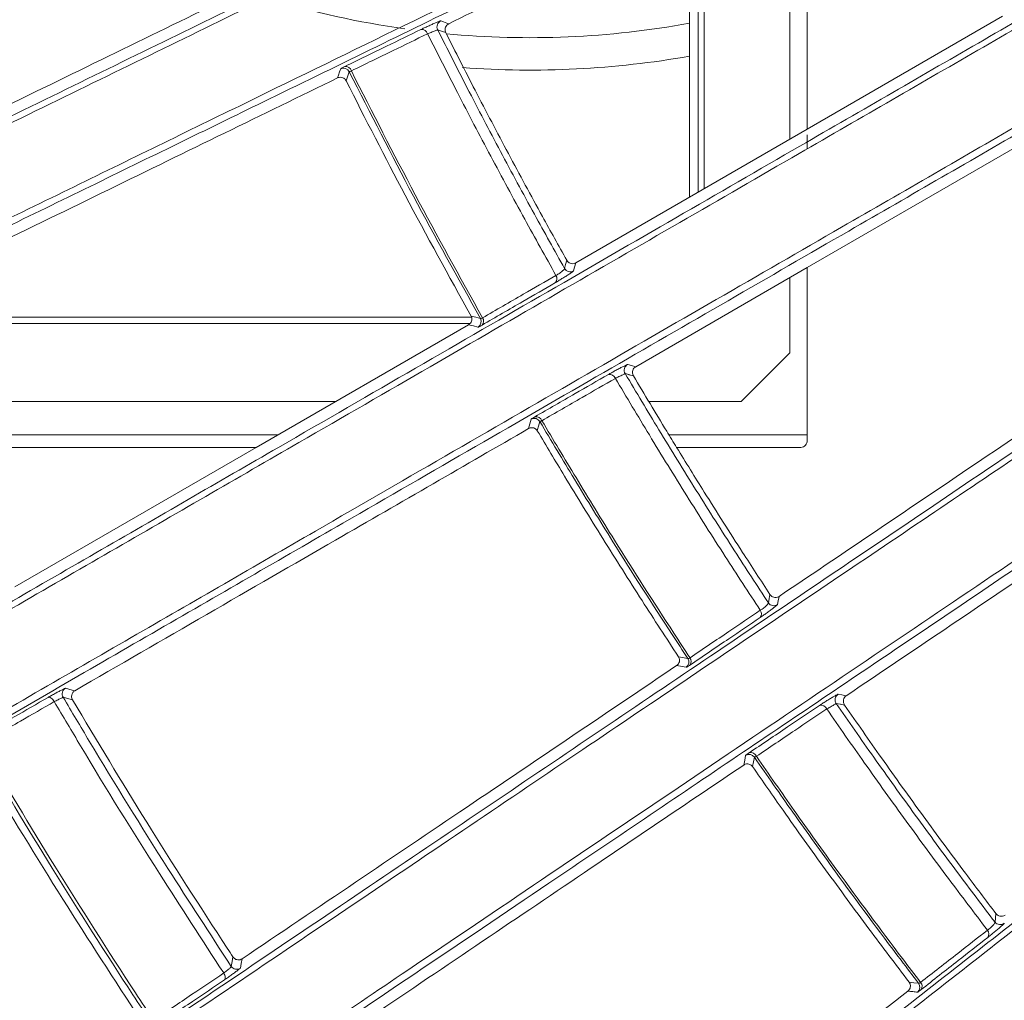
# Model space of a CAD drawing. Header units: millimetres. Extents: x 0 to 1118, y 0 to 864.
# Tile 313 of 512: x 481.84 to 489.43, y 393.55 to 401.11. Entities that reach past the tile are written whole.
import ezdxf

# ---------------------------------------------------------------- set-up
doc = ezdxf.new("R2010")
doc.units = ezdxf.units.MM
doc.styles.add('SLDTEXTSTYLE0', font='TXT', dxfattribs={"width": 0.605})
doc.dimstyles.new('SLDDIMSTYLE3', dxfattribs={"dimtxt": 3.175, "dimasz": 3.302, "dimexe": 0, "dimexo": 0.0625, "dimgap": 0.79375, "dimtad": 0, "dimtih": 1, "dimtoh": 1, "dimdec": 1, "dimlfac": 4, "dimrnd": 1e-09, "dimzin": 12, "dimdsep": 46, "dimtxsty": 'SLDTEXTSTYLE0', "dimsah": 1, "dimcen": 0.09, "dimadec": 0, "dimazin": 3, "dimtfac": 1, "dimtofl": 0, "dimtmove": 0, "dimatfit": 3, "dimfxl": 1, "dimfrac": 2, "dimtolj": 1, "dimtzin": 12, "dimarcsym": 0})

# ---------------------------------------------------------------- blocks, each defined once
blk = doc.blocks.new('_D_9')
at = {"color": 7, "linetype": 'Continuous', "lineweight": 0}
for p, q in [((522.1253, 420.3386), (447.1385, 420.3386)), ((448.7385, 420.3386), (448.7385, 403.9348)), ((448.7385, 382.6583), (448.7385, 399.0621)), ((465.7357, 382.6583), (447.1385, 382.6583))]:
    blk.add_line(p, q, dxfattribs=at)
for points in [[(448.7385, 420.3386), (448.2305, 417.0366), (449.2465, 417.0366)], [(448.7385, 382.6583), (449.2465, 385.9603), (448.2305, 385.9603)]]:
    blk.add_solid(points, dxfattribs=at)
at = {"color": 7, "linetype": 'Continuous', "lineweight": 0, "insert": (443.2814, 403.1549), "char_height": 3.175, "attachment_point": 1, "style": 'SLDTEXTSTYLE0'}
blk.add_mtext('150.7', dxfattribs=at)

msp = doc.modelspace()

# ---------------------------------------------------------------- linework, layer by layer
at = {"color": 7, "linetype": 'Continuous', "lineweight": 15}
for p, q in [((487.7771, 400.1891), (487.7771, 402.3621)), ((487.9107, 400.2662), (487.9107, 402.4272)), ((487.0029, 401.9845), (487.0029, 399.7421)), ((487.0685, 399.78), (487.0685, 402.0165)), ((487.1146, 399.8066), (487.1146, 402.039)), ((489.4173, 401.1361), (487.9107, 400.2662)), ((487.9107, 399.1984), (489.8794, 400.335)), ((487.9107, 400.2662), (486.1251, 399.2353)), ((487.9107, 400.1142), (487.9107, 400.2225)), ((486.5877, 398.4345), (487.9107, 399.1984)), ((487.9107, 397.8647), (487.9107, 399.1984)), ((487.7771, 398.5419), (487.7771, 399.1213)), ((485.3223, 398.8161), (480.6332, 398.8161)), ((480.6614, 398.7669), (485.3093, 398.7669)), ((485.2996, 398.7586), (483.6606, 397.8123)), ((487.4021, 398.1669), (487.7771, 398.5419)), ((484.2747, 398.1669), (480.97, 398.1669)), ((487.4021, 398.1669), (486.689, 398.1669)), ((481.103, 397.9083), (483.8269, 397.9083)), ((486.8448, 397.9083), (487.9107, 397.9083)), ((481.1538, 397.8123), (483.6606, 397.8123)), ((483.6606, 397.8123), (481.7995, 396.7377))]:
    msp.add_line(p, q, dxfattribs=at)
at = {"color": 9, "linetype": 'Continuous', "lineweight": 0}
for p, q in [((485.7822, 398.0305), (485.7618, 397.9577)), ((486.9181, 396.1987), (486.9902, 396.1854)), ((486.9036, 396.1312), (486.9776, 396.1175))]:
    msp.add_line(p, q, dxfattribs=at)
at = {"color": 9, "linetype": 'Continuous', "lineweight": 0, "flags": 128}
for points in [[(485.0849, 401.1001), (485.1062, 401.0925), (485.1325, 401.0832), (485.1455, 401.0785)], [(485.1234, 401.0096), (485.0971, 401.019), (485.0607, 401.0319)], [(484.288, 400.6603), (484.2957, 400.682), (484.3048, 400.7074), (484.3136, 400.7318)], [(484.3788, 400.7085), (484.3697, 400.6832), (484.354, 400.6392)], [(486.0395, 399.1911), (486.0477, 399.2234), (486.0559, 399.2557)], [(486.1251, 399.2353), (486.1168, 399.2026), (486.1093, 399.1734)], [(485.3188, 398.825), (485.3544, 398.8158), (485.3552, 398.8156), (485.39, 398.8066)], [(485.3728, 398.7397), (485.3698, 398.7405), (485.3379, 398.7487), (485.2996, 398.7586)], [(486.526, 398.4517), (486.5554, 398.4435), (486.5877, 398.4345)], [(486.5704, 398.3642), (486.5385, 398.3731), (486.536, 398.3738), (486.5066, 398.382)], [(485.8489, 398.0118), (485.839, 397.9765), (485.8317, 397.9505), (485.8291, 397.9413)], [(487.6112, 396.6144), (487.6171, 396.647), (487.6229, 396.6796)], [(487.6934, 396.664), (487.6875, 396.631), (487.6821, 396.6016)], [(482.1913, 395.9563), (482.2152, 395.9498), (482.2432, 395.9421), (482.262, 395.937)], [(488.1484, 395.9102), (488.1781, 395.9042), (488.2108, 395.8975)], [(482.0563, 395.8856), (482.0614, 395.887), (482.0672, 395.8866), (482.0736, 395.8845), (482.0801, 395.8807), (482.0867, 395.8755), (482.0931, 395.8689), (482.0989, 395.8613), (482.1041, 395.8529)], [(482.2444, 395.8672), (482.2164, 395.8749), (482.1723, 395.887)], [(488.1985, 395.8261), (488.1662, 395.8327), (488.1637, 395.8333), (488.1339, 395.8394)], [(487.4205, 395.3644), (487.4284, 395.4029), (487.4358, 395.4383)], [(487.5036, 395.4242), (487.4962, 395.3885), (487.4888, 395.3528)], [(489.3588, 394.1535), (489.3624, 394.1863), (489.3659, 394.219)], [(483.4687, 393.8124), (483.4755, 393.8491), (483.4823, 393.8858)], [(483.5525, 393.8708), (483.5456, 393.8335), (483.5392, 393.7993)], [(483.4106, 393.7615), (483.4151, 393.7536), (483.4186, 393.7455), (483.4211, 393.7376), (483.4224, 393.73), (483.4225, 393.7231), (483.4214, 393.7171), (483.4192, 393.7121), (483.4158, 393.7084)], [(488.6967, 393.6904), (488.733, 393.6863), (488.7338, 393.6862), (488.7692, 393.6822)]]:
    msp.add_lwpolyline(points, dxfattribs=at)
at = {"color": 7, "linetype": 'Continuous', "lineweight": 15}
for centre, radius, start, end in [((485.7717, 407.8458), 6.875, 252.97044, 261.9333), ((485.7717, 407.8458), 6.875, 264.60609, 280.31632), ((485.7717, 407.8458), 7.125, 265.82483, 279.95059), ((485.3463, 398.7822), 0.05, 301.8885, 29.1545), ((486.9483, 396.1581), 0.05, 305.91061, 33.13954), ((488.7293, 393.652), 0.05, 309.93157, 37.11786)]:
    msp.add_arc(centre, radius, start, end, dxfattribs=at)
at = {"color": 9, "linetype": 'Continuous', "lineweight": 0}
for centre, radius, start, end in [((485.1054, 401.0544), 0.05, 114.19785, 206.68594), ((484.9383, 400.9881), 0.0464, 15.76466, 98.86122), ((484.334, 400.6862), 0.05, 26.52481, 114.12734), ((484.3503, 400.7023), 0.0463, 15.53456, 97.97227), ((486.083, 399.2159), 0.05, 209.64725, 301.82076), ((485.9369, 399.1135), 0.044, 315.57565, 35.13393), ((485.3712, 398.7858), 0.0439, 316.39428, 35.61444), ((486.5497, 398.4075), 0.05, 118.16834, 210.71677), ((486.3874, 398.3295), 0.0465, 19.54561, 103.02334), ((485.8058, 397.9864), 0.05, 30.50496, 118.10113), ((485.8207, 398.0033), 0.0465, 19.32838, 102.18935), ((487.6528, 396.6421), 0.05, 213.66204, 305.84424), ((487.5142, 396.5296), 0.0439, 319.25723, 38.70499), ((486.9726, 396.1633), 0.0438, 320.0248, 39.17256), ((482.2154, 395.9125), 0.05, 118.78591, 210.58065), ((488.1751, 395.8679), 0.05, 122.14674, 214.74449), ((488.0184, 395.7784), 0.0466, 23.33251, 107.18561), ((487.4758, 395.4134), 0.0466, 23.14343, 106.39582), ((487.4623, 395.3959), 0.05, 34.48188, 122.07882), ((489.2679, 394.062), 0.0438, 322.97644, 42.31094), ((489.3984, 394.1841), 0.05, 217.68638, 309.85554), ((483.5103, 393.8402), 0.05, 213.66851, 305.23877), ((488.7531, 393.6588), 0.0437, 323.68878, 42.76188)]:
    msp.add_arc(centre, radius, start, end, dxfattribs=at)
at = {"color": 7, "linetype": 'Continuous', "lineweight": 15}
for points, knots in [([(497.5433, 443.0689), (496.9297, 442.3235), (495.7002, 440.8299), (494.1013, 438.4025), (492.6936, 435.8608), (491.5028, 433.2002), (490.5408, 430.4353), (489.8118, 427.5836), (489.3229, 424.6785), (489.0834, 421.7704), (489.0947, 418.8786), (489.3416, 416.0211), (489.8199, 413.1948), (490.5257, 410.4291), (491.4587, 407.7421), (492.604, 405.1447), (493.9575, 402.6532), (495.5709, 400.1533), (496.8559, 398.5861), (497.5433, 397.7477)], [0, 0, 0, 0, 0.058748, 0.117702, 0.176654, 0.235398, 0.294707, 0.354238, 0.413765, 0.473066, 0.530775, 0.588694, 0.646616, 0.704331, 0.761659, 0.819183, 0.87671, 0.934045, 1, 1, 1, 1]), ([(495.4547, 400.6311), (494.9671, 401.3617), (493.9912, 402.8238), (492.7416, 405.1583), (491.6585, 407.5821), (490.7682, 410.086), (490.0731, 412.6449), (489.5768, 415.2494), (489.2804, 417.895), (489.1893, 420.5597), (489.3036, 423.2193), (489.6215, 425.854), (490.141, 428.4614), (490.8611, 431.0235), (491.7739, 433.519), (492.8749, 435.9255), (494.1448, 438.2508), (495.1387, 439.7113), (495.6373, 440.4441)], [0, 0, 0, 0, 0.0622333, 0.1245552, 0.1873344, 0.2500552, 0.3123285, 0.3745357, 0.4370628, 0.4999765, 0.5624082, 0.6246363, 0.6870495, 0.7499503, 0.8125397, 0.8748313, 0.9371966, 1, 1, 1, 1]), ([(472.2311, 400.0104), (472.759, 400.2237), (473.6896, 400.5997), (474.988, 401.1243), (476.1449, 401.5917), (477.2757, 402.0487), (478.6758, 402.6144), (480.2928, 403.2678), (482.091, 403.9945), (483.8006, 404.6853), (485.4196, 405.3395), (486.9518, 405.9587), (488.904, 406.7476), (490.2819, 407.3043), (491.2015, 407.6759)], [0, 0, 0, 0, 0.064481, 0.113664, 0.162858, 0.213311, 0.263774, 0.355107, 0.446496, 0.540047, 0.633621, 0.725044, 0.816475, 1, 1, 1, 1]), ([(491.1844, 407.6181), (490.2682, 407.248), (488.8925, 406.6924), (486.9417, 405.904), (485.4184, 405.2884), (483.823, 404.6435), (482.1308, 403.9595), (480.3262, 403.2299), (478.6943, 402.5701), (477.3011, 402.0068), (476.1838, 401.5551), (475.0222, 401.0854), (473.7093, 400.5545), (472.7721, 400.1755), (472.2461, 399.9629)], [0, 0, 0, 0, 0.1831073, 0.2749246, 0.3667331, 0.4583593, 0.5499645, 0.6433197, 0.7366153, 0.78582, 0.8350155, 0.8853403, 0.9356523, 1, 1, 1, 1]), ([(472.1723, 399.2282), (472.8079, 399.4851), (473.9877, 399.9621), (475.657, 400.6369), (477.1809, 401.2528), (478.8263, 401.9178), (480.563, 402.6197), (482.3624, 403.3468), (484.0571, 404.0315), (485.8357, 404.7501), (487.6849, 405.4971), (489.5985, 406.27), (490.8197, 406.7631), (491.4303, 407.0097)], [0, 0, 0, 0, 0.0765141, 0.1420461, 0.2078167, 0.273469, 0.3644084, 0.4556417, 0.5470728, 0.6382827, 0.7588036, 0.8794073, 1, 1, 1, 1]), ([(491.4846, 406.9755), (490.5669, 406.6048), (489.1893, 406.0482), (487.2388, 405.2603), (485.716, 404.6452), (484.1213, 404.001), (482.4298, 403.3178), (480.6264, 402.5893), (478.9942, 401.93), (477.5984, 401.3661), (476.4759, 400.9127), (475.3085, 400.4411), (473.8844, 399.8658), (472.8316, 399.4405), (472.1937, 399.1827)], [0, 0, 0, 0, 0.180433, 0.270896, 0.361351, 0.451715, 0.542059, 0.634101, 0.726085, 0.774847, 0.8236, 0.873471, 0.923328, 1, 1, 1, 1]), ([(472.6127, 395.8992), (473.0686, 396.1215), (473.9865, 396.5692), (475.2817, 397.2009), (476.4885, 397.7895), (477.6094, 398.3363), (478.7041, 398.8703), (480.0544, 399.5289), (481.6114, 400.2884), (483.3414, 401.1323), (484.9877, 401.9354), (486.5498, 402.6973), (488.0324, 403.4205), (489.926, 404.3443), (491.2714, 405.0005), (492.1692, 405.4384)], [0, 0, 0, 0, 0.0542963, 0.1093331, 0.1564478, 0.2035736, 0.2518491, 0.3001342, 0.3870152, 0.4739454, 0.5627674, 0.6516099, 0.7385678, 0.8255339, 1, 1, 1, 1]), ([(492.1562, 405.3799), (491.2612, 404.9436), (489.9176, 404.2885), (488.0251, 403.3653), (486.5508, 402.646), (485.0098, 401.8942), (483.379, 401.0984), (481.6434, 400.2514), (480.0738, 399.4853), (478.7303, 398.8296), (477.6483, 398.3015), (476.5232, 397.7522), (475.3085, 397.16), (474.0104, 396.5233), (473.0924, 396.0831), (472.6346, 395.8542), (472.6346, 395.8542)], [0, 0, 0, 0, 0.1741793, 0.2614739, 0.3487604, 0.4359103, 0.5230414, 0.6117006, 0.7003072, 0.7474475, 0.7945794, 0.8427399, 0.8908884, 0.9450903, 0.9999996, 1, 1, 1, 1]), ([(472.8776, 395.2458), (472.8776, 395.2458), (473.295, 395.4544), (474.1374, 395.8583), (475.3979, 396.4764), (476.6498, 397.0865), (478.0034, 397.7472), (479.4214, 398.439), (480.8959, 399.1584), (482.3115, 399.849), (484.064, 400.7039), (486.0767, 401.6856), (488.3003, 402.77), (490.4147, 403.801), (491.7675, 404.4605), (492.4441, 404.7902)], [0, 0, 0, 0, 0.000001, 0.049931, 0.099872, 0.151959, 0.204062, 0.271679, 0.339328, 0.40874, 0.478171, 0.607752, 0.737409, 0.868692, 1, 1, 1, 1]), ([(492.5005, 404.7596), (491.8308, 404.433), (490.4915, 403.7797), (488.6202, 402.8672), (486.9019, 402.0293), (485.3556, 401.2752), (483.8484, 400.5403), (482.3917, 399.8299), (480.9869, 399.1449), (479.5004, 398.42), (478.0708, 397.7228), (476.734, 397.0709), (475.497, 396.4676), (474.2148, 395.8423), (473.338, 395.4147), (472.8996, 395.2009)], [0, 0, 0, 0, 0.1298089, 0.2595937, 0.3468664, 0.4341651, 0.5213843, 0.5892135, 0.6570268, 0.7263226, 0.7955827, 0.8457136, 0.89583, 0.9479213, 1, 1, 1, 1]), ([(474.8074, 392.6017), (475.1945, 392.8252), (475.969, 393.2723), (477.1242, 393.9393), (478.2656, 394.5984), (479.5542, 395.3424), (480.9536, 396.1504), (482.4355, 397.006), (484.1091, 397.9724), (485.9327, 399.0254), (487.7209, 400.0579), (489.282, 400.9593), (491.1097, 402.0147), (492.4181, 402.7702), (493.2911, 403.2742)], [0, 0, 0, 0, 0.048632, 0.0972747, 0.1476691, 0.1980774, 0.2712265, 0.3445625, 0.4178249, 0.5325564, 0.6473462, 0.7353938, 0.8234492, 1, 1, 1, 1]), ([(493.2824, 403.2153), (492.4115, 402.7127), (491.1045, 401.9584), (489.2777, 400.9036), (487.7386, 400.0148), (486.0007, 399.0111), (484.2208, 397.983), (482.549, 397.0172), (481.0174, 396.1324), (479.5952, 395.3107), (478.3171, 394.5722), (477.1977, 393.9254), (476.0386, 393.2557), (475.243, 392.796), (474.8453, 392.5662)], [0, 0, 0, 0, 0.1764651, 0.2648578, 0.3532427, 0.46387, 0.574448, 0.6505779, 0.7267868, 0.8027873, 0.8513115, 0.8998239, 0.9499181, 1, 1, 1, 1]), ([(475.3237, 392.0879), (475.6885, 392.2986), (476.4181, 392.7202), (477.5042, 393.3476), (478.5769, 393.9673), (479.8253, 394.6884), (481.2135, 395.4902), (482.7086, 396.3536), (484.3968, 397.3285), (486.2359, 398.3905), (488.0341, 399.4286), (489.5995, 400.3323), (491.4258, 401.3865), (492.7364, 402.1427), (493.6107, 402.6472)], [0, 0, 0, 0, 0.0462566, 0.092522, 0.1402542, 0.1879973, 0.2623463, 0.3368912, 0.41136, 0.5280802, 0.6448616, 0.7335364, 0.8222191, 1, 1, 1, 1]), ([(493.669, 402.6203), (492.7962, 402.1163), (491.4862, 401.36), (489.6593, 400.3054), (488.1142, 399.4134), (486.3634, 398.4028), (484.5634, 397.3637), (482.8715, 396.387), (481.3201, 395.4915), (479.8997, 394.6716), (478.6491, 393.9496), (477.5865, 393.3362), (476.4885, 392.7023), (475.7354, 392.2676), (475.359, 392.0502)], [0, 0, 0, 0, 0.1772984, 0.266095, 0.3548841, 0.4673262, 0.5797175, 0.6571331, 0.7346305, 0.8119098, 0.8582711, 0.904623, 0.9523166, 1, 1, 1, 1]), ([(485.1455, 401.0785), (485.6203, 401.3101), (486.5708, 401.7737), (487.4638, 402.2093), (487.9107, 402.4272)], [0, 0, 0, 0, 0.4995683, 1, 1, 1, 1]), ([(483.8828, 401.4915), (483.3078, 401.211), (482.154, 400.6483), (480.8865, 400.03), (480.2508, 399.7199)], [0, 0, 0, 0, 0.498433, 1, 1, 1, 1]), ([(477.6345, 389.7754), (477.8318, 389.9085), (478.3987, 390.2909), (479.3191, 390.9117), (480.3902, 391.6342), (481.4369, 392.3403), (482.7687, 393.2387), (484.3305, 394.2922), (486.0829, 395.4744), (487.7479, 396.5976), (489.2801, 397.6311), (490.694, 398.5849), (492.449, 399.7688), (493.716, 400.6235), (494.5613, 401.1936)], [0, 0, 0, 0, 0.027034, 0.077659, 0.128298, 0.180284, 0.232281, 0.331944, 0.431681, 0.53384, 0.636027, 0.726927, 0.817834, 1, 1, 1, 1]), ([(494.5568, 401.1345), (493.7131, 400.5657), (492.4471, 399.7122), (490.6928, 398.5288), (489.2892, 397.582), (487.7809, 396.5643), (486.1329, 395.4523), (484.3742, 394.2654), (482.7974, 393.2012), (481.4717, 392.3064), (480.438, 391.6086), (479.3623, 390.8825), (478.4318, 390.2543), (477.8628, 389.8702), (477.6714, 389.741)], [0, 0, 0, 0, 0.182171, 0.273375, 0.364572, 0.464671, 0.564744, 0.666718, 0.768612, 0.819296, 0.86997, 0.921848, 0.973711, 1, 1, 1, 1]), ([(485.1455, 401.0785), (485.1403, 401.0752), (485.1303, 401.0689), (485.121, 401.0535), (485.1174, 401.0377), (485.1181, 401.0227), (485.1217, 401.014), (485.1234, 401.0096)], [0, 0, 0, 0, 0.268943, 0.5148864, 0.7010811, 0.8524961, 1, 1, 1, 1]), ([(485.9729, 399.1388), (485.8922, 399.2832), (485.7218, 399.588), (485.4687, 400.0576), (485.2188, 400.5336), (485.0594, 400.8493), (484.9829, 401.0007)], [0, 0, 0, 0, 0.235299, 0.497019, 0.758762, 1, 1, 1, 1]), ([(485.0607, 401.0319), (485.1364, 400.882), (485.2951, 400.5682), (485.5439, 400.0942), (485.794, 399.6303), (485.9615, 399.3306), (486.0395, 399.1911)], [0, 0, 0, 0, 0.241595, 0.505859, 0.7701, 1, 1, 1, 1]), ([(486.0559, 399.2557), (485.9931, 399.3681), (485.8409, 399.6408), (485.6051, 400.0771), (485.3567, 400.5492), (485.1986, 400.8613), (485.1234, 401.0096)], [0, 0, 0, 0, 0.19447, 0.471746, 0.749022, 1, 1, 1, 1]), ([(480.6562, 398.8889), (481.2877, 399.1969), (482.5552, 399.8151), (483.709, 400.3779), (484.288, 400.6603)], [0, 0, 0, 0, 0.498182, 1, 1, 1, 1]), ([(484.354, 400.6392), (484.3516, 400.6431), (484.3468, 400.651), (484.3351, 400.66), (484.3193, 400.6661), (484.3024, 400.6661), (484.2921, 400.6619), (484.288, 400.6603)], [0, 0, 0, 0, 0.150457, 0.300121, 0.514991, 0.806453, 1, 1, 1, 1]), ([(485.3188, 398.825), (485.1473, 399.1345), (484.8153, 399.7335), (484.5043, 400.3441), (484.354, 400.6392)], [0, 0, 0, 0, 0.5166421, 1, 1, 1, 1]), ([(487.1373, 387.9708), (487.5028, 388.2999), (488.2338, 388.9581), (489.6267, 390.2123), (491.2734, 391.695), (493.1284, 393.3653), (495.3295, 395.3471), (497.3815, 397.1947), (499.3835, 398.9973), (500.4572, 399.9641), (500.9939, 400.4473)], [0, 0, 0, 0, 0.06688, 0.133773, 0.268809, 0.402354, 0.536168, 0.768029, 0.884044, 1, 1, 1, 1]), ([(501.4957, 399.89), (501.0675, 399.5044), (500.2109, 398.7331), (498.597, 397.2799), (496.785, 395.6484), (494.7123, 393.7821), (492.7198, 391.9881), (490.9527, 390.397), (489.4527, 389.0464), (488.6563, 388.3293), (488.2582, 387.9708)], [0, 0, 0, 0, 0.095151, 0.190332, 0.381227, 0.535051, 0.688989, 0.843942, 0.921979, 1, 1, 1, 1]), ([(486.0559, 399.2557), (486.0586, 399.2516), (486.0642, 399.2434), (486.077, 399.2341), (486.0938, 399.2282), (486.1111, 399.2287), (486.1212, 399.2334), (486.1251, 399.2353)], [0, 0, 0, 0, 0.152692, 0.304442, 0.527088, 0.814083, 1, 1, 1, 1]), ([(485.2996, 398.7586), (485.3048, 398.7623), (485.3142, 398.7691), (485.3227, 398.7842), (485.3255, 398.799), (485.3244, 398.8129), (485.3207, 398.8209), (485.3188, 398.825)], [0, 0, 0, 0, 0.284211, 0.523578, 0.704017, 0.851231, 1, 1, 1, 1]), ([(490.8452, 398.79), (490.338, 398.4479), (489.3226, 397.763), (488.2368, 397.0305), (487.6934, 396.664)], [0, 0, 0, 0, 0.499596, 1, 1, 1, 1]), ([(483.1544, 388.3003), (483.5265, 388.5911), (484.2708, 389.1729), (485.3389, 390.0077), (486.3746, 390.8171), (487.7654, 391.904), (489.4505, 393.2207), (491.6322, 394.9251), (493.9291, 396.7193), (495.561, 397.9935), (496.3775, 398.631)], [0, 0, 0, 0, 0.06822, 0.136458, 0.20585, 0.275254, 0.425646, 0.576872, 0.788291, 1, 1, 1, 1]), ([(496.4386, 398.6119), (495.6228, 397.9745), (493.9907, 396.6993), (491.696, 394.9067), (489.5122, 393.2007), (487.8303, 391.8869), (486.4446, 390.8044), (485.4131, 389.9986), (484.3382, 389.1589), (483.5807, 388.5672), (483.202, 388.2714)], [0, 0, 0, 0, 0.211366, 0.42286, 0.573344, 0.724485, 0.792877, 0.861259, 0.930639, 1, 1, 1, 1]), ([(478.1422, 389.2703), (478.4889, 389.5043), (479.1824, 389.9724), (480.4199, 390.8075), (481.8334, 391.7614), (483.3788, 392.8042), (484.7151, 393.7058), (486.2521, 394.7427), (487.9537, 395.8906), (489.8905, 397.197), (491.1047, 398.0157), (491.7117, 398.4251)], [0, 0, 0, 0, 0.062235, 0.124483, 0.228257, 0.33241, 0.43642, 0.513039, 0.675193, 0.837619, 1, 1, 1, 1]), ([(486.5877, 398.4345), (486.5827, 398.4309), (486.5732, 398.4239), (486.565, 398.408), (486.5625, 398.392), (486.5642, 398.3771), (486.5683, 398.3685), (486.5704, 398.3642)], [0, 0, 0, 0, 0.268601, 0.513745, 0.698789, 0.849131, 1, 1, 1, 1]), ([(487.5485, 396.5571), (487.458, 396.6953), (487.2668, 396.9874), (486.9817, 397.4379), (486.6992, 397.8954), (486.5181, 398.1992), (486.4312, 398.345)], [0, 0, 0, 0, 0.235157, 0.496844, 0.758554, 1, 1, 1, 1]), ([(486.5066, 398.382), (486.5928, 398.2374), (486.7731, 397.9352), (487.0545, 397.4796), (487.3362, 397.0346), (487.5239, 396.7477), (487.6112, 396.6144)], [0, 0, 0, 0, 0.242139, 0.506383, 0.770606, 1, 1, 1, 1]), ([(486.9035, 397.8123), (486.878, 397.8538), (486.7658, 398.037), (486.6556, 398.2215), (486.5704, 398.3642)], [0, 0, 0, 0, 0.226671, 1, 1, 1, 1]), ([(491.6203, 398.299), (491.5347, 398.2413), (491.0312, 397.9017), (490.0929, 397.2689), (488.7684, 396.3756), (487.3851, 395.4427), (486.0862, 394.5667), (484.8879, 393.7586), (483.8087, 393.0308), (482.6745, 392.2658), (481.4854, 391.4639), (480.3275, 390.6829), (479.2224, 389.9376), (478.5265, 389.4683), (478.1773, 389.2327)], [0, 0, 0, 0, 0.02329, 0.136996, 0.250692, 0.365118, 0.479521, 0.557174, 0.635509, 0.713829, 0.793735, 0.873612, 0.93658, 1, 1, 1, 1]), ([(482.262, 395.937), (482.9436, 396.3306), (484.1617, 397.0338), (485.2726, 397.6752), (485.7618, 397.9577)], [0, 0, 0, 0, 0.559635, 1, 1, 1, 1]), ([(485.8291, 397.9413), (485.8264, 397.945), (485.821, 397.9525), (485.8088, 397.9607), (485.7924, 397.9657), (485.7756, 397.9644), (485.7657, 397.9596), (485.7618, 397.9577)], [0, 0, 0, 0, 0.150004, 0.299116, 0.51589, 0.811271, 1, 1, 1, 1]), ([(488.2108, 395.8975), (488.7527, 396.263), (489.8375, 396.9948), (490.8535, 397.6801), (491.362, 398.0231)], [0, 0, 0, 0, 0.499533, 1, 1, 1, 1]), ([(486.9181, 396.1987), (486.8239, 396.343), (486.6267, 396.6449), (486.3338, 397.1092), (486.065, 397.5459), (485.8988, 397.8244), (485.8291, 397.9413)], [0, 0, 0, 0, 0.251631, 0.526547, 0.801462, 1, 1, 1, 1]), ([(486.9035, 397.8123), (486.9881, 397.8123), (487.1574, 397.8123), (487.4774, 397.8123), (487.7114, 397.8123), (487.8619, 397.8123)], [0, 0, 0, 0, 0.262883, 0.525764, 1, 1, 1, 1]), ([(487.6229, 396.6796), (487.5524, 396.7875), (487.3816, 397.0491), (487.1416, 397.4266), (486.9743, 397.6975), (486.9035, 397.8123)], [0, 0, 0, 0, 0.288275, 0.69856, 1, 1, 1, 1]), ([(487.9107, 397.8647), (487.9101, 397.8585), (487.9086, 397.8442), (487.8978, 397.8277), (487.8822, 397.8151), (487.8687, 397.8132), (487.8619, 397.8123)], [0, 0, 0, 0, 0.202105, 0.46336, 0.730462, 1, 1, 1, 1]), ([(487.114, 388.0297), (487.4641, 388.3452), (488.1643, 388.9763), (489.5027, 390.1826), (491.082, 391.606), (492.857, 393.2056), (494.5427, 394.7244), (496.1769, 396.1964), (497.2543, 397.1664), (497.793, 397.6514)], [0, 0, 0, 0, 0.083659, 0.167331, 0.336218, 0.501608, 0.667386, 0.833675, 1, 1, 1, 1]), ([(497.5355, 397.5689), (496.7578, 396.8686), (495.202, 395.4678), (493.1759, 393.6435), (491.4527, 392.0919), (490.0838, 390.8593), (488.6495, 389.5679), (487.6213, 388.6421), (487.1059, 388.178)], [0, 0, 0, 0, 0.246335, 0.492816, 0.619439, 0.746294, 0.872831, 1, 1, 1, 1]), ([(492.9191, 396.7624), (492.4997, 396.4347), (491.6608, 395.7794), (490.3508, 394.7557), (488.9883, 393.6909), (487.638, 392.6355), (486.3068, 391.5949), (484.9872, 390.5633), (483.593, 389.4733), (482.5933, 388.6917), (482.0936, 388.301)], [0, 0, 0, 0, 0.135374, 0.270737, 0.406846, 0.542929, 0.655852, 0.768743, 0.884409, 1, 1, 1, 1]), ([(482.0778, 388.3494), (482.2079, 388.451), (482.7994, 388.9132), (483.82, 389.7106), (485.1114, 390.7197), (486.3528, 391.6897), (487.633, 392.69), (488.9366, 393.7085), (490.262, 394.7441), (491.5423, 395.7445), (492.3653, 396.3876), (492.7768, 396.7092)], [0, 0, 0, 0, 0.0302338, 0.1374514, 0.2447186, 0.3546003, 0.4645089, 0.5979074, 0.7313309, 0.8656598, 1, 1, 1, 1]), ([(487.6229, 396.6796), (487.626, 396.6757), (487.6321, 396.6679), (487.6456, 396.6595), (487.6629, 396.6548), (487.6801, 396.6565), (487.6897, 396.6619), (487.6934, 396.664)], [0, 0, 0, 0, 0.152624, 0.304267, 0.529078, 0.819213, 1, 1, 1, 1]), ([(486.9036, 396.1312), (486.9085, 396.1353), (486.9174, 396.1426), (486.9247, 396.1582), (486.9266, 396.173), (486.9246, 396.1868), (486.9203, 396.1947), (486.9181, 396.1987)], [0, 0, 0, 0, 0.283808, 0.522238, 0.701635, 0.847663, 1, 1, 1, 1]), ([(486.9036, 396.1312), (486.3717, 395.7725), (485.3051, 395.053), (484.1378, 394.2655), (483.5525, 393.8708)], [0, 0, 0, 0, 0.4986722, 1, 1, 1, 1]), ([(482.262, 395.937), (482.2562, 395.9326), (482.2454, 395.9244), (482.2377, 395.9059), (482.2367, 395.8881), (482.24, 395.8754), (482.2435, 395.8689), (482.2444, 395.8672)], [0, 0, 0, 0, 0.294799, 0.553433, 0.74344, 0.934202, 1, 1, 1, 1]), ([(481.4919, 395.5604), (481.5933, 395.6188), (481.7827, 395.728), (481.9695, 395.8356), (482.0563, 395.8856)], [0, 0, 0, 0, 0.535132, 1, 1, 1, 1]), ([(483.4823, 393.8858), (483.4676, 393.9081), (483.2415, 394.2517), (482.8209, 394.9073), (482.4336, 395.5522), (482.2444, 395.8672)], [0, 0, 0, 0, 0.034331, 0.528216, 1, 1, 1, 1]), ([(488.2108, 395.8975), (488.2061, 395.8936), (488.1972, 395.886), (488.1901, 395.8696), (488.1886, 395.8536), (488.1912, 395.8387), (488.196, 395.8304), (488.1985, 395.8261)], [0, 0, 0, 0, 0.268227, 0.51264, 0.696618, 0.845987, 1, 1, 1, 1]), ([(489.3659, 394.219), (489.2874, 394.3227), (489.0982, 394.5722), (488.8038, 394.9718), (488.4928, 395.4037), (488.2933, 395.6901), (488.1985, 395.8261)], [0, 0, 0, 0, 0.196394, 0.473034, 0.749675, 1, 1, 1, 1]), ([(482.7688, 393.4005), (482.568, 393.7093), (482.1576, 394.3405), (481.7404, 395.0247), (481.5198, 395.3969), (481.4952, 395.4384)], [0, 0, 0, 0, 0.459878, 0.939905, 1, 1, 1, 1]), ([(484.0697, 393.1043), (484.645, 393.4923), (485.8124, 394.2797), (486.8793, 394.9994), (487.4205, 395.3644)], [0, 0, 0, 0, 0.4928218, 1, 1, 1, 1]), ([(487.4888, 395.3528), (487.4858, 395.3564), (487.4799, 395.3635), (487.4671, 395.3708), (487.4503, 395.3746), (487.4337, 395.3721), (487.4241, 395.3665), (487.4205, 395.3644)], [0, 0, 0, 0, 0.149515, 0.298191, 0.516816, 0.815933, 1, 1, 1, 1]), ([(488.6967, 393.6904), (488.5929, 393.8275), (488.3756, 394.1143), (488.0516, 394.5561), (487.7528, 394.9732), (487.5671, 395.2402), (487.4888, 395.3528)], [0, 0, 0, 0, 0.251083, 0.52544, 0.799798, 1, 1, 1, 1]), ([(489.3659, 394.219), (489.3693, 394.2154), (489.3759, 394.208), (489.39, 394.2006), (489.4077, 394.1971), (489.4247, 394.2001), (489.4339, 394.2062), (489.4373, 394.2084)], [0, 0, 0, 0, 0.152592, 0.304199, 0.531005, 0.823885, 1, 1, 1, 1]), ([(483.4823, 393.8858), (483.4856, 393.8817), (483.4922, 393.8734), (483.5057, 393.8657), (483.5211, 393.8619), (483.5377, 393.8628), (483.5476, 393.8681), (483.5525, 393.8708)], [0, 0, 0, 0, 0.1776577, 0.3546673, 0.5478824, 0.7711198, 1, 1, 1, 1]), ([(488.6869, 393.6221), (488.6915, 393.6265), (488.6998, 393.6344), (488.7061, 393.6503), (488.707, 393.6651), (488.7041, 393.6789), (488.6992, 393.6865), (488.6967, 393.6904)], [0, 0, 0, 0, 0.28338, 0.5209371, 0.6994625, 0.8443743, 1, 1, 1, 1]), ([(488.6869, 393.6221), (488.1804, 393.2264), (487.1649, 392.433), (486.0567, 391.567), (485.5013, 391.1331)], [0, 0, 0, 0, 0.4988064, 1, 1, 1, 1])]:
    msp.add_open_spline(points, degree=3, knots=knots, dxfattribs=at)
at = {"color": 9, "linetype": 'Continuous', "lineweight": 0}
for points, knots in [([(484.9311, 401.0339), (484.9393, 401.0379), (484.9557, 401.0457), (484.9865, 401.0598), (485.0176, 401.0736), (485.0461, 401.0857), (485.0684, 401.0948), (485.0817, 401.0997), (485.0839, 401.1), (485.0849, 401.1001)], [0, 0, 0, 0, 0.14883, 0.297669, 0.446359, 0.594769, 0.74291, 0.890968, 1, 1, 1, 1]), ([(484.3438, 400.7482), (484.4514, 400.8005), (484.6485, 400.8964), (484.8428, 400.991), (484.9311, 401.0339)], [0, 0, 0, 0, 0.5454679, 1, 1, 1, 1]), ([(484.9829, 401.0007), (484.8945, 400.9577), (484.6999, 400.8631), (484.5026, 400.7671), (484.3949, 400.7147)], [0, 0, 0, 0, 0.454517, 1, 1, 1, 1]), ([(484.9829, 401.0007), (484.9871, 401.0024), (484.9956, 401.0057), (485.0114, 401.0119), (485.0273, 401.0182), (485.0417, 401.024), (485.0529, 401.0285), (485.0594, 401.0313), (485.0603, 401.0317), (485.0607, 401.0319)], [0, 0, 0, 0, 0.149348, 0.29846, 0.447128, 0.595297, 0.7431, 0.890973, 1, 1, 1, 1]), ([(484.3438, 400.7482), (484.3407, 400.7466), (484.3302, 400.7415), (484.3172, 400.7347), (484.3148, 400.7328), (484.3136, 400.7318)], [0, 0, 0, 0, 0.178469, 0.58923, 1, 1, 1, 1]), ([(484.3788, 400.7085), (484.3795, 400.7088), (484.381, 400.7093), (484.3878, 400.7119), (484.3933, 400.7141), (484.3949, 400.7147)], [0, 0, 0, 0, 0.410436, 0.82139, 1, 1, 1, 1]), ([(485.39, 398.8066), (485.2159, 399.12), (484.8673, 399.7476), (484.5418, 400.3879), (484.3788, 400.7085)], [0, 0, 0, 0, 0.499367, 1, 1, 1, 1]), ([(484.3949, 400.7147), (484.5571, 400.3956), (484.8828, 399.7548), (485.2317, 399.1267), (485.4069, 398.8114)], [0, 0, 0, 0, 0.497963, 1, 1, 1, 1]), ([(486.1093, 399.1734), (486.1083, 399.1722), (486.1061, 399.1699), (486.0908, 399.1592), (486.0686, 399.1445), (486.0412, 399.1269), (486.0122, 399.1089), (485.9868, 399.0935), (485.9738, 399.0858), (485.9683, 399.0826)], [0, 0, 0, 0, 0.150017, 0.300073, 0.450039, 0.599179, 0.747091, 0.893913, 1, 1, 1, 1]), ([(485.9729, 399.1388), (485.9757, 399.1403), (485.9824, 399.1437), (485.9951, 399.1515), (486.0093, 399.1612), (486.0223, 399.1712), (486.0324, 399.1802), (486.0389, 399.1875), (486.0393, 399.1899), (486.0395, 399.1911)], [0, 0, 0, 0, 0.1050168, 0.2500477, 0.3966151, 0.5454533, 0.6963489, 0.8481392, 1, 1, 1, 1]), ([(485.4069, 398.8114), (485.5118, 398.8721), (485.7017, 398.9819), (485.889, 399.0903), (485.9729, 399.1388)], [0, 0, 0, 0, 0.552088, 1, 1, 1, 1]), ([(485.9683, 399.0826), (485.8845, 399.0342), (485.6975, 398.9259), (485.5077, 398.8161), (485.403, 398.7555)], [0, 0, 0, 0, 0.447926, 1, 1, 1, 1]), ([(485.39, 398.8066), (485.3904, 398.8064), (485.3915, 398.8057), (485.3964, 398.8066), (485.4035, 398.8098), (485.4069, 398.8114)], [0, 0, 0, 0, 0.183195, 0.60073, 1, 1, 1, 1]), ([(485.3728, 398.7397), (485.3732, 398.7398), (485.3746, 398.74), (485.3831, 398.7442), (485.3964, 398.7518), (485.403, 398.7555)], [0, 0, 0, 0, 0.182001, 0.598613, 1, 1, 1, 1]), ([(486.3769, 398.3748), (486.3847, 398.3793), (486.4005, 398.3882), (486.4302, 398.4044), (486.4602, 398.4203), (486.4879, 398.4345), (486.5097, 398.4451), (486.5228, 398.4511), (486.5251, 398.4515), (486.526, 398.4517)], [0, 0, 0, 0, 0.148507, 0.29702, 0.44533, 0.593248, 0.740903, 0.888499, 1, 1, 1, 1]), ([(485.8109, 398.0487), (485.9145, 398.1084), (486.1044, 398.2178), (486.2917, 398.3257), (486.3769, 398.3748)], [0, 0, 0, 0, 0.545347, 1, 1, 1, 1]), ([(486.4312, 398.345), (486.3459, 398.2959), (486.1584, 398.1879), (485.9683, 398.0784), (485.8646, 398.0187)], [0, 0, 0, 0, 0.454648, 1, 1, 1, 1]), ([(486.4312, 398.345), (486.4353, 398.3469), (486.4436, 398.3507), (486.4589, 398.358), (486.4743, 398.3654), (486.4882, 398.3722), (486.4991, 398.3777), (486.5054, 398.3811), (486.5063, 398.3817), (486.5066, 398.382)], [0, 0, 0, 0, 0.1490853, 0.2978909, 0.4461203, 0.5937078, 0.7409719, 0.8884006, 1, 1, 1, 1]), ([(485.8109, 398.0487), (485.808, 398.0471), (485.7981, 398.0413), (485.7856, 398.0337), (485.7834, 398.0316), (485.7822, 398.0305)], [0, 0, 0, 0, 0.171176, 0.585607, 1, 1, 1, 1]), ([(485.8489, 398.0118), (485.8497, 398.012), (485.8511, 398.0125), (485.8578, 398.0156), (485.863, 398.018), (485.8646, 398.0187)], [0, 0, 0, 0, 0.414114, 0.828654, 1, 1, 1, 1]), ([(486.9902, 396.1854), (486.9498, 396.2468), (486.7539, 396.5449), (486.4607, 397.0049), (486.1221, 397.5533), (485.9372, 397.8637), (485.8489, 398.0118)], [0, 0, 0, 0, 0.102331, 0.496953, 0.759896, 1, 1, 1, 1]), ([(485.8646, 398.0187), (485.9519, 397.8721), (486.1358, 397.5634), (486.4732, 397.0166), (486.7677, 396.5546), (486.9649, 396.2545), (487.0066, 396.191)], [0, 0, 0, 0, 0.237421, 0.500039, 0.894177, 1, 1, 1, 1]), ([(487.6821, 396.6016), (487.6811, 396.6003), (487.6791, 396.5979), (487.6646, 396.5861), (487.6435, 396.5698), (487.6173, 396.5504), (487.5896, 396.5303), (487.5653, 396.5131), (487.5528, 396.5046), (487.5475, 396.5009)], [0, 0, 0, 0, 0.149996, 0.299989, 0.449853, 0.598706, 0.746117, 0.892308, 1, 1, 1, 1]), ([(487.5485, 396.5571), (487.5512, 396.5587), (487.5577, 396.5626), (487.5699, 396.5712), (487.5834, 396.5819), (487.5956, 396.5929), (487.605, 396.6027), (487.611, 396.6106), (487.6111, 396.6131), (487.6112, 396.6144)], [0, 0, 0, 0, 0.106483, 0.250666, 0.396489, 0.544917, 0.695788, 0.847817, 1, 1, 1, 1]), ([(487.0066, 396.191), (487.1071, 396.2588), (487.2889, 396.3817), (487.4682, 396.5029), (487.5485, 396.5571)], [0, 0, 0, 0, 0.552699, 1, 1, 1, 1]), ([(487.5475, 396.5009), (487.4673, 396.4468), (487.2882, 396.3257), (487.1066, 396.2029), (487.0062, 396.1351)], [0, 0, 0, 0, 0.447318, 1, 1, 1, 1]), ([(486.9776, 396.1175), (486.978, 396.1176), (486.9793, 396.1179), (486.9872, 396.1224), (486.9999, 396.1309), (487.0062, 396.1351)], [0, 0, 0, 0, 0.171598, 0.585713, 1, 1, 1, 1]), ([(486.9902, 396.1854), (486.9905, 396.1852), (486.9917, 396.1845), (486.9964, 396.1855), (487.0032, 396.1891), (487.0066, 396.191)], [0, 0, 0, 0, 0.173021, 0.588253, 1, 1, 1, 1]), ([(482.1913, 395.9563), (482.1912, 395.9563), (482.1903, 395.9564), (482.184, 395.9539), (482.1666, 395.9455), (482.142, 395.9328), (482.1131, 395.9174), (482.0828, 395.9008), (482.0652, 395.8907), (482.0563, 395.8856)], [0, 0, 0, 0, 0.029292, 0.190893, 0.352527, 0.514273, 0.676139, 0.838079, 1, 1, 1, 1]), ([(488.0046, 395.823), (488.0121, 395.828), (488.0272, 395.838), (488.0556, 395.8561), (488.0845, 395.8741), (488.1111, 395.8902), (488.1322, 395.9024), (488.1452, 395.9094), (488.1474, 395.91), (488.1484, 395.9102)], [0, 0, 0, 0, 0.148179, 0.296382, 0.44429, 0.591745, 0.738903, 0.886073, 1, 1, 1, 1]), ([(482.1041, 395.8529), (482.0171, 395.8028), (481.8299, 395.695), (481.6401, 395.5857), (481.5385, 395.5272)], [0, 0, 0, 0, 0.464859, 1, 1, 1, 1]), ([(482.1041, 395.8529), (482.1086, 395.8553), (482.1177, 395.8599), (482.1331, 395.8678), (482.1477, 395.8751), (482.1601, 395.8813), (482.1689, 395.8855), (482.1719, 395.8869), (482.1723, 395.887), (482.1723, 395.887)], [0, 0, 0, 0, 0.162141, 0.32418, 0.486034, 0.647687, 0.809183, 0.970678, 1, 1, 1, 1]), ([(483.4106, 393.7615), (483.2443, 394.0164), (482.8674, 394.5938), (482.4359, 395.2938), (482.1716, 395.7391), (482.1041, 395.8529)], [0, 0, 0, 0, 0.370228, 0.838978, 1, 1, 1, 1]), ([(482.1723, 395.887), (482.2393, 395.7742), (482.5028, 395.3305), (482.931, 394.6362), (483.305, 394.0632), (483.4687, 393.8124)], [0, 0, 0, 0, 0.160874, 0.632691, 1, 1, 1, 1]), ([(488.0612, 395.7969), (488.0652, 395.799), (488.0732, 395.8033), (488.088, 395.8116), (488.1028, 395.82), (488.1163, 395.8279), (488.1267, 395.8342), (488.1328, 395.8382), (488.1336, 395.839), (488.1339, 395.8394)], [0, 0, 0, 0, 0.14889, 0.2973869, 0.445125, 0.5921288, 0.7388121, 0.8858515, 1, 1, 1, 1]), ([(488.1339, 395.8394), (488.23, 395.7012), (488.4308, 395.4125), (488.7428, 394.9782), (489.0547, 394.5541), (489.2621, 394.2809), (489.3588, 394.1535)], [0, 0, 0, 0, 0.242211, 0.505998, 0.769766, 1, 1, 1, 1]), ([(487.4627, 395.4581), (487.5618, 395.5249), (487.7436, 395.6473), (487.923, 395.7681), (488.0046, 395.823)], [0, 0, 0, 0, 0.545218, 1, 1, 1, 1]), ([(488.0612, 395.7969), (487.9796, 395.7419), (487.8, 395.6211), (487.618, 395.4985), (487.5187, 395.4317)], [0, 0, 0, 0, 0.454771, 1, 1, 1, 1]), ([(489.3003, 394.0916), (489.1999, 394.2238), (488.9886, 394.5022), (488.6727, 394.9317), (488.3596, 395.3676), (488.158, 395.6577), (488.0612, 395.7969)], [0, 0, 0, 0, 0.23631, 0.497539, 0.758787, 1, 1, 1, 1]), ([(481.5385, 395.5272), (481.7272, 395.2119), (482.1137, 394.566), (482.5643, 393.8599), (482.8229, 393.4672), (482.8697, 393.3962)], [0, 0, 0, 0, 0.438614, 0.8984407, 1, 1, 1, 1]), ([(482.8469, 393.3857), (482.8012, 393.455), (482.5436, 393.8461), (482.0931, 394.5517), (481.7057, 395.1987), (481.5163, 395.5151)], [0, 0, 0, 0, 0.099159, 0.559583, 1, 1, 1, 1]), ([(487.4627, 395.4581), (487.4601, 395.4564), (487.4508, 395.4501), (487.439, 395.4417), (487.4368, 395.4394), (487.4358, 395.4383)], [0, 0, 0, 0, 0.163817, 0.581925, 1, 1, 1, 1]), ([(487.5036, 395.4242), (487.5043, 395.4245), (487.5058, 395.425), (487.5123, 395.4283), (487.5173, 395.431), (487.5187, 395.4317)], [0, 0, 0, 0, 0.417752, 0.836141, 1, 1, 1, 1]), ([(488.7692, 393.6822), (488.724, 393.7415), (488.5075, 394.0256), (488.1828, 394.4642), (487.8076, 394.9867), (487.6018, 395.2829), (487.5036, 395.4242)], [0, 0, 0, 0, 0.103893, 0.49781, 0.760273, 1, 1, 1, 1]), ([(487.5187, 395.4317), (487.6158, 395.2921), (487.8203, 394.9977), (488.1941, 394.4769), (488.5203, 394.0362), (488.7384, 393.75), (488.7853, 393.6885)], [0, 0, 0, 0, 0.236726, 0.498873, 0.892319, 1, 1, 1, 1]), ([(488.7853, 393.6885), (488.8808, 393.7633), (489.0536, 393.8985), (489.2241, 394.0319), (489.3003, 394.0916)], [0, 0, 0, 0, 0.5532441, 1, 1, 1, 1]), ([(489.3003, 394.0916), (489.303, 394.0934), (489.3093, 394.0977), (489.3209, 394.1071), (489.3336, 394.1187), (489.345, 394.1306), (489.3537, 394.1412), (489.3589, 394.1495), (489.3588, 394.1522), (489.3588, 394.1535)], [0, 0, 0, 0, 0.1078622, 0.2512121, 0.3963069, 0.5443618, 0.695248, 0.8474769, 1, 1, 1, 1]), ([(489.4305, 394.1457), (489.4295, 394.1444), (489.4277, 394.1418), (489.414, 394.129), (489.394, 394.1112), (489.3693, 394.09), (489.3431, 394.068), (489.3199, 394.0491), (489.308, 394.0397), (489.3029, 394.0356)], [0, 0, 0, 0, 0.1499752, 0.2999325, 0.449726, 0.5983162, 0.7452505, 0.8908557, 1, 1, 1, 1]), ([(489.3029, 394.0356), (489.2268, 393.9761), (489.0564, 393.8427), (488.8839, 393.7076), (488.7884, 393.6329)], [0, 0, 0, 0, 0.446766, 1, 1, 1, 1]), ([(483.4106, 393.7615), (483.4114, 393.762), (483.4162, 393.7651), (483.426, 393.7719), (483.4397, 393.7822), (483.4522, 393.7927), (483.4619, 393.8019), (483.4681, 393.8091), (483.4685, 393.8113), (483.4687, 393.8124)], [0, 0, 0, 0, 0.030875, 0.189515, 0.349123, 0.510365, 0.673049, 0.836478, 1, 1, 1, 1]), ([(483.5392, 393.7993), (483.5382, 393.7981), (483.5362, 393.7957), (483.5217, 393.7841), (483.5005, 393.7682), (483.4744, 393.7492), (483.4465, 393.7294), (483.4269, 393.7158), (483.4174, 393.7094), (483.4158, 393.7084)], [0, 0, 0, 0, 0.162245, 0.324515, 0.486676, 0.648251, 0.808948, 0.968904, 1, 1, 1, 1]), ([(482.8697, 393.3962), (482.9678, 393.4624), (483.1494, 393.5851), (483.3284, 393.706), (483.4106, 393.7615)], [0, 0, 0, 0, 0.540656, 1, 1, 1, 1]), ([(483.4158, 393.7084), (483.3338, 393.6529), (483.1551, 393.5322), (482.974, 393.4098), (482.876, 393.3436)], [0, 0, 0, 0, 0.459362, 1, 1, 1, 1]), ([(488.7614, 393.6137), (488.7618, 393.6138), (488.763, 393.6141), (488.7704, 393.619), (488.7824, 393.6283), (488.7884, 393.6329)], [0, 0, 0, 0, 0.165196, 0.582497, 1, 1, 1, 1]), ([(488.7692, 393.6822), (488.7696, 393.682), (488.7708, 393.6814), (488.7754, 393.6825), (488.782, 393.6865), (488.7853, 393.6885)], [0, 0, 0, 0, 0.1667276, 0.5854006, 1, 1, 1, 1]), ([(488.7614, 393.6137), (488.7612, 393.6137), (488.7494, 393.615), (488.7246, 393.6178), (488.7, 393.6207), (488.6869, 393.6221)], [0, 0, 0, 0, 0.008167, 0.475825, 1, 1, 1, 1])]:
    msp.add_open_spline(points, degree=3, knots=knots, dxfattribs=at)

# ---------------------------------------------------------------- dimensions: what is measured, and where the dimension line sits
at = {"color": 7, "linetype": 'Continuous', "lineweight": 0}
dim = msp.add_linear_dim(base=(448.7385, 420.3386), p1=(467.3357, 382.6583), p2=(523.7253, 420.3386), angle=90, dimstyle='SLDDIMSTYLE3', dxfattribs=at)
dim.commit()
dim.dimension.update_dxf_attribs({"geometry": '_D_9', "text_midpoint": (448.7385, 401.4985), "dimtype": 160})

doc.saveas('drawing.dxf')
